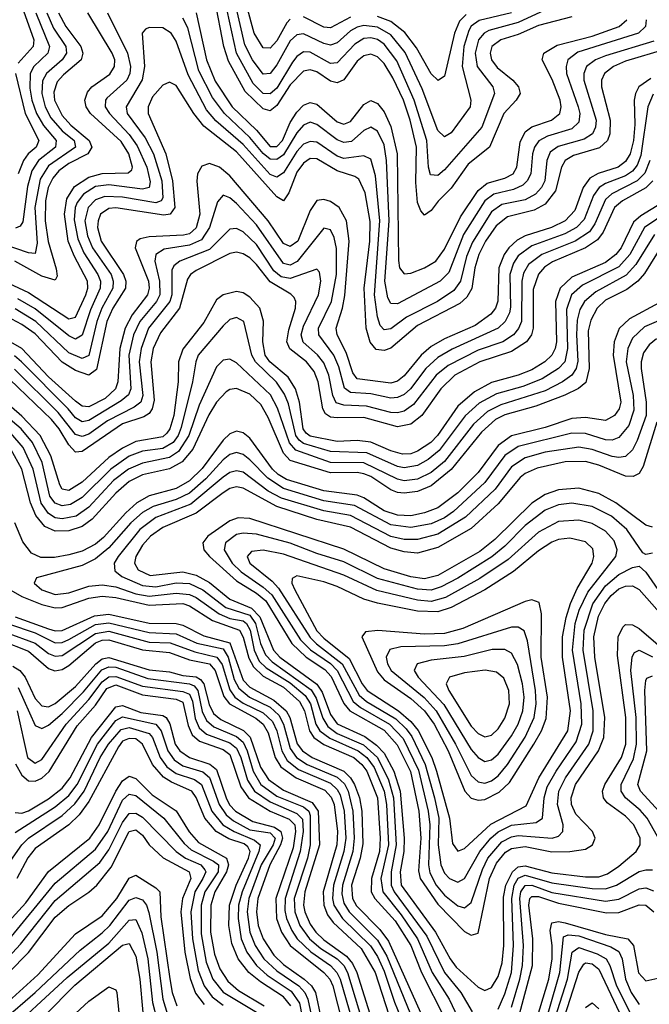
# Model space of a CAD drawing. Header units: inches. Extents: x 501365 to 657855, y 482276 to 547543.
# Tile 426 of 656: x 564884 to 566761, y 526035 to 528970. Entities that reach past the tile are written whole.
import ezdxf

# ---------------------------------------------------------------- set-up
doc = ezdxf.new("R2010")
doc.units = ezdxf.units.IN
doc.header["$MEASUREMENT"] = 0
doc.layers.add('A5562', color=7, linetype='Continuous')

msp = doc.modelspace()

# ---------------------------------------------------------------- linework, layer by layer
at = {"layer": 'A5562', "color": 5}
for points, elevation in [([(566530, 528978.8), (566430, 528952.2), (566370, 528925.6), (566317.5, 528910), (566291, 528890), (566286, 528870), (566290.1, 528850), (566307.3, 528827.3), (566354.1, 528790), (566370.8, 528770), (566375.6, 528750), (566363.8, 528730), (566326.6, 528690), (566284.3, 528590), (566220.9, 528539.1), (566170, 528468.1), (566130.9, 528429.1), (566110, 528400.9), (566090, 528387.7), (566079.7, 528399.7), (566070, 528425.1), (566064.7, 528484.7), (566066.4, 528590), (566047.7, 528670), (566028.2, 528730), (565996.3, 528796.3), (565970, 528838.9), (565950, 528858.9), (565930, 528867), (565910, 528862.5), (565890, 528846.4), (565850, 528791), (565830, 528781.3), (565810, 528786.8), (565770, 528814.1), (565750, 528820.9), (565730, 528816.3), (565690, 528776.1), (565650, 528714.4), (565630, 528698.6), (565610, 528704), (565555.8, 528755.8), (565506.2, 528846.2), (565492.6, 528890), (565465.8, 529030)], 3080), ([(566475.1, 529010), (566370, 528962), (566282.5, 528937.5), (566268.2, 528930), (566251, 528910), (566241.6, 528870), (566247.5, 528830), (566293.9, 528770), (566298.9, 528750), (566261.6, 528650), (566150, 528522.3), (566130, 528505.8), (566107.9, 528507.9), (566102.5, 528530), (566097.7, 528610), (566059.7, 528730), (566007.5, 528847.5), (565970, 528897.2), (565950, 528910.5), (565930, 528915.5), (565910, 528913.7), (565882.7, 528897.3), (565830, 528841.3), (565810, 528839.5), (565750, 528873.4), (565730, 528874), (565710, 528860.6), (565696.8, 528843.2), (565650, 528766), (565630, 528749.3), (565610, 528750), (565579.7, 528779.7), (565529.9, 528869.9), (565494.8, 529030)], 3060), ([(566350.1, 528990), (566252.9, 528967.1), (566230, 528950.5), (566222.1, 528937.9), (566207.4, 528890), (566202.5, 528830), (566228.1, 528730), (566226.3, 528710), (566170, 528632.7), (566150, 528620.8), (566130, 528639.4), (566083.4, 528763.4), (566032.4, 528872.4), (565990, 528924.8), (565950, 528947.8), (565910, 528952.2), (565890, 528948.1), (565870, 528937.2), (565830, 528901.2), (565810, 528893.9), (565790, 528898.8), (565730, 528928.2), (565710, 528925.3), (565690, 528907.3), (565650, 528835.5), (565630, 528809.1), (565610, 528807.7), (565577.5, 528850), (565555.2, 528895.2), (565523.7, 529030)], 3040), ([(564890.4, 529010), (564925.6, 528910), (564923.9, 528890), (564879.7, 528840.3)], 3020), ([(565690, 528971.7), (565679.6, 528960.4), (565650, 528907.1), (565630, 528885.4), (565610, 528886), (565582.6, 528930), (565561.3, 529010)], 3020), ([(564964.6, 528990), (564984.8, 528944.8), (565021, 528890), (565023, 528870), (565010.1, 528850), (564963.6, 528810), (564952.3, 528787.7), (564949.4, 528750), (564959.3, 528710), (564977, 528677), (565010, 528638.6), (565046.6, 528610), (565050.1, 528590), (564970, 528534.7), (564945, 528495), (564929.3, 528410), (564935.9, 528304.1), (564930, 528272.9), (564910, 528275.2), (564790, 528315.3)], 3060), ([(564850, 528184.8), (564910, 528156.7), (565030, 528078), (565050, 528083.6), (565081.3, 528150), (565086.8, 528170), (565086.2, 528190), (565045.8, 528265.8), (565028.2, 528310), (565016.9, 528390), (565024.3, 528435.7), (565047.5, 528472.5), (565090, 528500.6), (565130, 528511.9), (565206.9, 528513.1), (565217.9, 528522.1), (565219.9, 528530), (565209.6, 528570), (565186.7, 528606.7), (565095, 528690), (565081.7, 528710), (565077.9, 528730), (565085.9, 528754.1), (565098.6, 528770), (565152.8, 528807.2), (565166.8, 528830), (565167.4, 528850), (565159.8, 528870), (565086.5, 528990)], 3120), ([(564999.3, 528990), (565021.3, 528950), (565065.8, 528890), (565072, 528870), (565067, 528850), (565014.2, 528805.8), (564995.7, 528784.3), (564985.7, 528754.3), (564987.4, 528730), (565010, 528684.3), (565035.9, 528655.9), (565090.5, 528610), (565098.4, 528590), (565086.6, 528570), (565030, 528541.2), (565000.7, 528519.3), (564982.4, 528497.6), (564969.2, 528470), (564960.8, 528430), (564959.8, 528370), (564968.8, 528308.8), (564992.9, 528227.1), (564995.1, 528204.9), (564990, 528193.8), (564950, 528204.9), (564869.7, 528249.7)], 3080), ([(564932, 528990), (564972.8, 528890), (564968, 528870), (564925.9, 528830), (564914.6, 528810), (564913.9, 528766.1), (564920.2, 528730), (564933.9, 528690), (564954.9, 528654.9), (564993, 528610), (564990.6, 528590), (564939.6, 528550), (564920.2, 528519.8), (564907.3, 528472.7), (564892.9, 528367.1), (564885.7, 528354.3), (564871.4, 528348.6)], 3040), ([(565145.2, 528990), (565205.3, 528870), (565214.6, 528830), (565212.5, 528810), (565202.9, 528790), (565143.7, 528736.3), (565139.4, 528730), (565139.1, 528710), (565151.4, 528690), (565210, 528627.6), (565233.6, 528593.6), (565262.8, 528530), (565273.2, 528486.8), (565270, 528470), (565250, 528464.4), (565150, 528478.1), (565110, 528472.8), (565073.7, 528450), (565055.3, 528424.7), (565049.4, 528410), (565046.6, 528373.4), (565056.9, 528316.9), (565075, 528275), (565117.1, 528210), (565124.5, 528190), (565123.6, 528170), (565094.7, 528105.3), (565070, 528029.1), (565050, 528017.3), (565030, 528027.1), (564930, 528107.8), (564878, 528138)], 3140), ([(566751, 528970), (566748.8, 528950), (566728.6, 528930), (566547.3, 528872.7), (566517.6, 528850), (566512.3, 528830), (566513.8, 528810), (566548.4, 528710), (566553.1, 528690), (566550, 528664.7), (566530, 528644.4), (566456.8, 528623.2), (566431, 528609), (566418.1, 528590), (566412.8, 528570), (566406.9, 528510), (566396.7, 528490), (566383.3, 528476.7), (566356, 528464), (566296.8, 528450), (566270, 528429.9), (566207, 528330), (566163.2, 528216.8), (566137.3, 528190), (566010, 528123), (565990, 528124.3), (565980.7, 528140.7), (565972.1, 528190), (565985.5, 528370), (565976.8, 528550), (565970, 528596.8), (565950, 528638), (565930, 528649.9), (565910, 528639.7), (565872.8, 528607.2), (565850, 528603.4), (565830, 528611.5), (565770, 528658), (565750, 528664.6), (565730, 528655.7), (565710, 528632.7), (565670, 528567.6), (565650, 528553.2), (565630, 528553.9), (565610, 528571), (565570, 528619.1), (565494, 528690), (565458.3, 528738.3), (565417.5, 528817.5), (565385.3, 528945.3), (565370, 528974.5)], 3140), ([(565410.1, 528990), (565440.5, 528850), (565466.8, 528786.8), (565517.6, 528710), (565590, 528640.2), (565630, 528592.1), (565650, 528592.2), (565667.1, 528610), (565690, 528663.8), (565710, 528694.6), (565730, 528715.3), (565750, 528722.9), (565770, 528717.8), (565830, 528665.2), (565850, 528658.6), (565870, 528666.2), (565910, 528717), (565930, 528728.7), (565950, 528720.3), (565970, 528694.8), (565990, 528651.3), (566008.5, 528570), (566012.5, 528252.5), (566016, 528230), (566030, 528212.5), (566050, 528214.5), (566090.2, 528230), (566124.3, 528250), (566150, 528285.7), (566197.4, 528382.6), (566250, 528460.3), (566277.6, 528482.4), (566330, 528497.3), (566354.3, 528510), (566366.1, 528530), (566375.5, 528604.5), (566390, 528635.2), (566410, 528650.9), (566469.3, 528670.7), (566494.2, 528690), (566497.7, 528710), (566494.5, 528730), (566471.2, 528791.2), (566441.6, 528850), (566446.1, 528870), (566486.1, 528893.9), (566590, 528921.1), (566670.8, 528949.2), (566693.9, 528970)], 3120), ([(565870, 528977.4), (565810, 528945.8), (565790, 528947.4), (565730, 528978.9)], 3020), ([(566214.5, 528985.5), (566194.8, 528965.3), (566180.2, 528930), (566150, 528802), (566131.5, 528788.5), (566110, 528808.9), (566066.5, 528886.5), (566031.7, 528931.7), (565990, 528964.5), (565950, 528979.7)], 3020), ([(566773.8, 528906.2), (566630, 528862.5), (566600.1, 528850), (566573.6, 528830), (566565.4, 528810), (566565.4, 528790), (566601.9, 528670), (566600.3, 528650), (566591.3, 528630), (566566.5, 528613.5), (566488.5, 528591.5), (566465.4, 528574.6), (566455.2, 528550), (566448.8, 528490), (566438.7, 528470), (566420.8, 528450), (566390, 528433.2), (566321.1, 528418.9), (566290, 528397.3), (566233.1, 528306.9), (566215.6, 528264.4), (566197.3, 528190), (566177.4, 528162.6), (566129.2, 528130), (566036.4, 528083.6), (565990, 528048.7), (565970, 528045.2), (565958.7, 528058.7), (565950, 528084.4), (565941, 528150), (565957.2, 528370), (565944.1, 528504.1), (565930, 528553.9), (565910, 528563.7), (565850, 528556.1), (565830, 528563.4), (565770, 528604.5), (565750, 528607.3), (565730, 528598.5), (565710, 528576.6), (565670, 528513.1), (565650, 528500.1), (565630, 528508.3), (565550, 528597.9), (565468.1, 528668.1), (565440.9, 528700.9), (565385.6, 528805.6), (565350, 528906), (565335.5, 528930), (565310, 528945.4), (565270, 528946.5), (565258.4, 528941.6), (565248.9, 528930), (565255.7, 528830), (565248.9, 528791.1), (565201.6, 528710), (565203.7, 528690), (565257.8, 528617.8), (565283.1, 528570), (565307.4, 528490), (565310, 528439.3), (565305.2, 528430), (565290, 528424.5), (565190, 528441.1), (565137.2, 528442.8), (565110, 528433.1), (565088.1, 528410), (565078.4, 528370), (565085.8, 528325.8), (565100.9, 528290), (565156.1, 528210), (565162.9, 528190), (565161.5, 528170), (565128.6, 528110), (565113.3, 528070), (565090, 527968.6), (565070, 527960.1), (565030, 527976.9), (564931.7, 528070), (564870, 528107.6)], 3160), ([(566810, 528882), (566690, 528846), (566653.6, 528830), (566627.4, 528810), (566618.1, 528790), (566617.6, 528770), (566643.6, 528670), (566642.8, 528630), (566636, 528610), (566612.2, 528587.8), (566534.5, 528565.5), (566509.6, 528550.5), (566498.5, 528530), (566480.6, 528459.4), (566450, 528419.6), (566417.7, 528402.3), (566337.7, 528382.3), (566304.2, 528355.8), (566272.4, 528310), (566252, 528270), (566240.7, 528230), (566231.8, 528168.2), (566216.9, 528143.1), (566196.2, 528123.8), (566070, 528058.8), (565990, 527990.7), (565970, 527983.7), (565946.5, 527986.5), (565928.8, 528008.8), (565916.6, 528050), (565910.6, 528170), (565927.4, 528310), (565928.1, 528368.1), (565913.6, 528453.6), (565894.6, 528494.6), (565882.8, 528502.8), (565830, 528519.6), (565770, 528554.9), (565750, 528556.1), (565730, 528541.9), (565710, 528515.4), (565685.9, 528454.1), (565670, 528429.9), (565650, 528441.8), (565530, 528576.3), (565432.5, 528652.5), (565402.8, 528690), (565350, 528774), (565330, 528784.2), (565310, 528774.7), (565279.8, 528740.2), (565266.3, 528710), (565266.9, 528690), (565319.2, 528570), (565339.6, 528490), (565346.7, 528410), (565331.9, 528390), (565313.2, 528386.8), (565170, 528408.9), (565150, 528406.8), (565125, 528390), (565117.4, 528370), (565116.2, 528350), (565126.3, 528310), (565193.1, 528210), (565200.1, 528190), (565199.6, 528170), (565161.9, 528110), (565143.1, 528070), (565112.6, 527927.4), (565090, 527909.9), (565050, 527924.2), (565010, 527948.9), (564930, 528033.4), (564890, 528061.6), (564845.5, 528085.5)], 3180), ([(566764.9, 528795.1), (566729.4, 528770), (566718.9, 528750), (566715.8, 528730), (566717.3, 528657.3), (566713.1, 528610), (566703.1, 528570), (566690, 528547), (566668, 528530), (566608.4, 528511.6), (566582.8, 528497.2), (566563.6, 528470), (566538.7, 528401.3), (566510.1, 528370), (566469.4, 528350.6), (566390, 528325.6), (566366.9, 528313.1), (566341.6, 528290), (566328, 528270), (566312.3, 528230), (566309.3, 528130.7), (566301.9, 528110), (566288.2, 528091.8), (566241.9, 528058.1), (566150, 528018.3), (566110, 527995.9), (566080.2, 527970), (566030, 527907.9), (566010, 527892.1), (565990, 527886.7), (565890, 527899.8), (565876.9, 527916.9), (565857.4, 527977.4), (565830.2, 528030), (565827.3, 528050), (565846.2, 528110), (565852.5, 528147.5), (565865.9, 528310), (565858.3, 528370), (565836.4, 528410), (565810, 528428.3), (565790, 528434.4), (565770, 528431.2), (565750, 528401.5), (565712.8, 528310), (565690, 528293.6), (565670, 528303), (565624.3, 528370), (565510, 528504.3), (565479.7, 528530), (565450, 528541.7), (565426.4, 528533.6), (565414.1, 528510), (565411.7, 528488.3), (565420.3, 528390), (565410, 528349.1), (565390, 528331.9), (565372.5, 528327.5), (565270, 528322.5), (565243.4, 528316.6), (565231.7, 528308.3), (565228.3, 528290), (565267.4, 528190), (565269.9, 528170), (565265.1, 528150), (565218.6, 528090), (565198.1, 528050), (565182.2, 527990), (565176.5, 527890), (565169.1, 527870), (565138.9, 527841.1), (565090, 527816.2), (565070, 527818.3), (565050, 527832.6), (564970, 527905.3), (564890, 527989.8), (564830, 528024.2)], 3220), ([(564871.3, 528810), (564900.5, 528690), (564941.3, 528610), (564933.1, 528590), (564909.5, 528570), (564895.1, 528550), (564879.6, 528510)], 3020), ([(566772.5, 528747.5), (566756.6, 528710), (566735.2, 528564.8), (566724, 528536.1), (566710, 528518.7), (566690, 528504.6), (566630, 528481.8), (566610.6, 528469.4), (566594.2, 528445.8), (566565.9, 528374.1), (566543.2, 528350), (566508.9, 528331.1), (566410, 528295.4), (566370, 528266.2), (566356, 528244), (566345.1, 528210), (566347, 528113), (566343.7, 528096.3), (566330.6, 528070), (566310, 528049.9), (566172.5, 527987.5), (566130, 527963.2), (566094, 527930), (566048.4, 527870), (566030, 527853.1), (566010, 527843.4), (565990, 527841.8), (565930, 527854.5), (565870, 527858.6), (565851.6, 527871.6), (565834.8, 527934.8), (565820.4, 527970), (565775.4, 528030), (565774.9, 528050), (565813.7, 528130), (565827.9, 528210), (565827.8, 528287.8), (565821, 528321), (565810, 528343.7), (565790, 528348.7), (565711.2, 528248.8), (565690, 528238.1), (565670, 528242.8), (565590, 528358.4), (565530, 528421.9), (565510, 528439.1), (565490, 528447.1), (565473.1, 528426.9), (565449.4, 528350), (565426.2, 528313.8), (565390, 528298.3), (565314.4, 528285.6), (565289.6, 528270.4), (565286.6, 528250), (565300.7, 528190), (565301.9, 528150), (565292.1, 528130), (565241.6, 528070), (565223.3, 528030), (565209.1, 527970), (565214.8, 527870), (565208.5, 527851.5), (565186.6, 527833.4), (565090, 527775), (565070, 527771.3), (565050, 527782.8), (565028.1, 527810), (564889.7, 527950), (564868.1, 527968.1)], 3240), ([(566762.1, 528550), (566747.6, 528512.4), (566724.7, 528490), (566648.9, 528451.1), (566630, 528434.1), (566598.2, 528361.8), (566582, 528338), (566539.3, 528310), (566439.7, 528270), (566400.2, 528239.8), (566385.8, 528214.2), (566380.1, 528190), (566379.2, 528070), (566371.1, 528048.9), (566355.4, 528030), (566324.4, 528010), (566250, 527984.5), (566160.7, 527939.3), (566125.7, 527910), (566057.6, 527822.4), (566030, 527802.8), (566010, 527797.6), (565990, 527799.4), (565917.8, 527817.8), (565850, 527820.8), (565827.5, 527827.5), (565817.1, 527850), (565805, 527910), (565790, 527947.5), (565771.3, 527971.3), (565729, 528009), (565723.3, 528030), (565730, 528056.8), (565774.5, 528150), (565781.9, 528190), (565777.4, 528217.4), (565770, 528226.3), (565690, 528198.3), (565663.6, 528203.6), (565641.6, 528221.6), (565590, 528299.3), (565550, 528337.5), (565530, 528347.6), (565510, 528345.6), (565450, 528284.9), (565361, 528250), (565343.4, 528236.6), (565337.1, 528223), (565337, 528150), (565331.1, 528130), (565267.9, 528050), (565245.7, 527990), (565240, 527950), (565251.2, 527850), (565244.5, 527830), (565225.3, 527814.7), (565145.6, 527774.4), (565090, 527734.7), (565070, 527727.4), (565050, 527733), (564998.8, 527798.8), (564868.5, 527928.5)], 3260), ([(566771, 528490), (566750, 528469.2), (566680.2, 528430), (566656.5, 528410), (566623.3, 528336.7), (566606.5, 528313.5), (566570.4, 528289.6), (566472.1, 528247.9), (566448, 528232), (566430, 528211.5), (566414.5, 528165.5), (566414.7, 528050), (566409.1, 528030), (566394.9, 528010), (566350, 527980.4), (566254.9, 527950), (566181.3, 527910), (566139, 527870), (566082.8, 527790), (566050, 527764.5), (566010, 527756), (565910, 527783.6), (565830, 527782.6), (565810, 527785.3), (565794.9, 527794.9), (565787, 527810), (565773.8, 527890), (565761.1, 527921.1), (565738.6, 527950), (565688.7, 527988.7), (565680.4, 528010), (565685.7, 528045.7), (565705.6, 528110), (565707.1, 528130), (565701.8, 528141.8), (565692.1, 528152.1), (565630, 528188.9), (565590, 528239.8), (565570, 528259.8), (565550, 528272), (565530, 528276.5), (565510, 528272.8), (565410, 528222.3), (565393.4, 528210), (565383.9, 528196.1), (565360, 528110), (565303.5, 528036.5), (565281.6, 527990), (565274.4, 527950), (565284.4, 527835.6), (565279.1, 527810), (565270, 527796.1), (565253.5, 527786.5), (565190, 527765.4), (565070, 527682.6), (565050, 527680.7), (565030, 527702.7), (565001.3, 527750), (564978.3, 527778.3), (564830, 527920.7)], 3280), ([(566797.3, 528422.7), (566735.1, 528384.9), (566713.5, 528366.5), (566676.3, 528290), (566661, 528270), (566630, 528246.5), (566530, 528202.9), (566494.6, 528170), (566480.9, 528130), (566483.4, 528010), (566480, 527990), (566470.2, 527969.8), (566449.1, 527950), (566410, 527926.2), (566370, 527909.8), (566290, 527888.8), (566239.4, 527860.6), (566190, 527817.9), (566129.3, 527730), (566109.8, 527710), (566070, 527683.5), (566050, 527676.1), (566025.3, 527674.7), (565990, 527684.2), (565930, 527710.8), (565890, 527715.4), (565830, 527712.5), (565750, 527728.7), (565737.4, 527737.4), (565728.3, 527750), (565718, 527830), (565705.9, 527870), (565683.9, 527903.9), (565629.9, 527949.9), (565615.9, 527970), (565608.3, 528010), (565611, 528071), (565599.8, 528110), (565570, 528142.8), (565550, 528155.3), (565530, 528159.5), (565490.2, 528150), (565470, 528134.6), (565432.6, 528067.4), (565370, 527987.8), (565356.8, 527950), (565355.8, 527890), (565343.5, 527790), (565331.7, 527750), (565322.5, 527737.5), (565310, 527726.4), (565230, 527712.7), (565190, 527692.9), (565150, 527665), (565070, 527591), (565030, 527566.7), (565010, 527570.4), (565003, 527583), (564976.5, 527670), (564944.4, 527730), (564890, 527788), (564790, 527874.7)], 3320), ([(566819.8, 528400.2), (566746.6, 528350), (566702.4, 528270), (566670, 528233.4), (566561.5, 528178.5), (566528.8, 528150), (566513.6, 528106.4), (566516.5, 527990), (566508.3, 527950), (566490, 527929.7), (566440.8, 527899.2), (566383.1, 527876.9), (566305.1, 527854.9), (566253.4, 527826.6), (566211.4, 527788.6), (566134, 527686), (566101.1, 527658.9), (566070, 527641.3), (566030, 527634), (566010, 527638.4), (565918.6, 527678.6), (565810, 527682.5), (565730, 527706.7), (565716.4, 527716.4), (565706.5, 527730), (565684.7, 527824.7), (565673.5, 527853.5), (565649.2, 527889.2), (565586.5, 527950), (565576.2, 527970), (565551.7, 528070), (565530, 528082.6), (565510, 528076.2), (565490, 528057.5), (565416.2, 527970), (565408.4, 527950), (565398.8, 527890), (565365.6, 527754.4), (565355.9, 527730), (565341.1, 527710), (565310, 527691.5), (565250, 527683.4), (565210, 527668.3), (565155.8, 527630), (565070, 527545.4), (565035.4, 527524.6), (565010, 527521.2), (564990, 527528.2), (564973.5, 527550), (564950.8, 527650), (564922.2, 527710), (564888.4, 527750), (564770, 527850.1)], 3340), ([(566775.6, 528330), (566720.1, 528239.9), (566691.9, 528208.1), (566601.1, 528158.9), (566567.2, 528130), (566553.5, 528106.5), (566545.5, 528074.5), (566543.1, 528030), (566547.7, 527952.3), (566542.4, 527930), (566529.7, 527910.3), (566501.8, 527890), (566450, 527863.9), (566317.7, 527822.3), (566278, 527802), (566236.1, 527763.9), (566150, 527652.9), (566110, 527620.4), (566070, 527600.2), (566030, 527595.7), (566010, 527600.1), (565910, 527648.5), (565810, 527649.8), (565706.5, 527686.5), (565688.5, 527708.5), (565651.9, 527811.9), (565631.2, 527851.2), (565530, 527946.7), (565510, 527958), (565490, 527955.2), (565470, 527935), (565419, 527821), (565388, 527730), (565357, 527683), (565330, 527665.1), (565250, 527648.4), (565208, 527630), (565163.9, 527596.1), (565090, 527516.9), (565052, 527490), (565010, 527481.8), (564990, 527485.3), (564970, 527497.5), (564948.3, 527528.3), (564924.3, 527630), (564894.3, 527694.3), (564857.4, 527737.4)], 3360), ([(566799.8, 528300.1), (566746.6, 528213.4), (566726.7, 528190), (566693.9, 528166.1), (566630, 528134.2), (566604.8, 528110), (566585.9, 528074.1), (566577.9, 528042.1), (566581.1, 527930), (566571.7, 527888.3), (566549.7, 527870.3), (566508.9, 527851.1), (566421.9, 527818.1), (566330, 527792.2), (566302.4, 527777.6), (566260.1, 527739.9), (566170, 527628.7), (566110, 527580.2), (566070, 527563.8), (566030, 527558.7), (566010, 527560.8), (565990, 527568.4), (565930, 527608), (565910, 527616.2), (565890, 527620.1), (565810, 527619.4), (565690, 527655.5), (565670, 527677.8), (565624.4, 527784.4), (565602.4, 527822.4), (565570, 527853.9), (565530, 527870.6), (565510, 527867.1), (565499.7, 527860.3), (565470, 527829.5), (565447.5, 527792.5), (565399.8, 527690), (565368.1, 527651.9), (565330, 527630.8), (565250, 527612.8), (565210, 527593.3), (565170, 527558.4), (565099.4, 527480.6), (565070, 527459.6), (565030, 527446.6), (564990, 527445), (564958.8, 527458.8), (564932, 527492), (564915.8, 527530), (564890.3, 527630), (564857.4, 527690)], 3380), ([(566790, 528125.9), (566701.5, 528078.5), (566670.9, 528049.1), (566655.5, 528010), (566652.8, 527970), (566675.6, 527830), (566670.4, 527809.6), (566656.4, 527790), (566630, 527775.5), (566570, 527783.7), (566530, 527780.7), (566450, 527754.3), (566350, 527729), (566310, 527700.2), (566250, 527619.9), (566190, 527559), (566130, 527514.9), (566090, 527499.8), (566050, 527491), (566010, 527492.6), (565970, 527505.8), (565910, 527544.9), (565890, 527552.8), (565790, 527565), (565679.2, 527599.2), (565653.9, 527613.9), (565637.4, 527630), (565570, 527722.2), (565550, 527738.8), (565530, 527742.9), (565510, 527735.2), (565490, 527716.8), (565427.9, 527632.1), (565390, 527595.4), (565350, 527572.4), (565270, 527550.1), (565233.3, 527530), (565199.9, 527500.1), (565133.8, 527426.2), (565110, 527406.7), (565070, 527386), (565030, 527374.3), (564987.1, 527367.1), (564947.1, 527367.1), (564919.5, 527379.5), (564893.6, 527413.6), (564869.8, 527469.8)], 3420), ([(566815.8, 528084.2), (566745.7, 528054.3), (566710, 528020.1), (566696.7, 527990), (566691.5, 527950), (566712.7, 527850), (566714.5, 527805.5), (566699.9, 527760.1), (566670, 527724.1), (566650, 527716.3), (566630, 527717.9), (566570, 527736.2), (566530, 527737.6), (566370, 527697.5), (566330, 527670.7), (566270.2, 527589.8), (566176.6, 527503.4), (566150, 527485.4), (566110, 527466.9), (566050, 527455.7), (565990, 527463.8), (565881.6, 527521.6), (565790, 527535.8), (565670, 527572.1), (565623.6, 527603.6), (565570, 527658.3), (565550, 527673.6), (565530, 527679.8), (565510, 527674.2), (565490, 527658.1), (565438.9, 527601.1), (565390, 527558.7), (565350, 527539.6), (565281.5, 527518.5), (565250, 527501.1), (565214.8, 527470), (565150, 527395.6), (565110, 527362.8), (565070, 527343.2), (564934.3, 527305.7), (564927, 527290), (564950.1, 527270), (564990, 527256.4), (565030, 527261.2), (565090, 527280.8), (565130, 527284.8), (565170, 527278.9), (565230, 527258.7), (565270, 527251), (565350, 527260.6), (565390, 527256.8), (565410, 527247.3), (565478.4, 527198.4), (565510, 527185.2), (565550, 527178.2), (565560.2, 527170), (565570.6, 527150), (565582.4, 527090), (565597.9, 527057.9), (565618, 527038), (565690, 526993.2), (565735, 526955), (565750.4, 526930), (565766.8, 526870), (565778.5, 526850), (565807.8, 526827.8), (565892.5, 526790), (565918.2, 526770), (565940.5, 526740.5), (565970.3, 526670.3), (565977.5, 526630), (565982.7, 526510), (565960.7, 526410), (565966.2, 526370), (566021.3, 526301.3), (566069.9, 526230), (566113.6, 526130), (566163.6, 526050), (566223.5, 525923.5)], 3440), ([(566781.7, 528018.3), (566759.8, 528000.2), (566743.6, 527976.4), (566736, 527950), (566735.9, 527930), (566751.5, 527830), (566751.1, 527790), (566724.3, 527715.7), (566710, 527688), (566690, 527668), (566670, 527664.5), (566650, 527667.6), (566590, 527688.6), (566550, 527695.5), (566450, 527680.5), (566390, 527663.7), (566350, 527637), (566300.9, 527570), (566213.1, 527486.9), (566130, 527436.4), (566070, 527420), (566030, 527420.1), (565990, 527429.5), (565870, 527491.8), (565790, 527505.6), (565664, 527544), (565624.4, 527564.4), (565550, 527620.7), (565530, 527625.2), (565510, 527619.6), (565490, 527606.1), (565394.2, 527525.8), (565290, 527485.5), (565242.1, 527450), (565177.6, 527370), (565165.4, 527350), (565167.2, 527327.2), (565187.8, 527310), (565250, 527282.8), (565290, 527279.7), (565350, 527291.4), (565390, 527289.5), (565430, 527270.2), (565497.8, 527217.8), (565570, 527194.7), (565586.5, 527170), (565601.8, 527110), (565616.6, 527076.6), (565636.1, 527056.1), (565752.2, 526972.2), (565767.5, 526947.5), (565787.3, 526887.3), (565802.7, 526862.7), (565830, 526842.1), (565908.2, 526808.2), (565950.6, 526770), (565983.6, 526703.6), (565998, 526650), (566006.1, 526510), (565990.7, 526430), (565991.2, 526390), (565999.9, 526370), (566097.4, 526237.4), (566150, 526129.5), (566198.3, 526070), (566232.3, 526012.3)], 3460), ([(566783.1, 527770), (566742.5, 527637.5), (566730, 527616.7), (566712.3, 527607.7), (566690, 527609.4), (566610, 527642), (566570, 527653), (566510, 527651.8), (566426.5, 527633.5), (566390, 527616.8), (566375.3, 527604.7), (566310, 527526.7), (566230, 527453.6), (566130, 527396.6), (566070, 527379.5), (566030, 527383.4), (565990, 527395), (565870, 527457), (565770, 527479.6), (565650, 527518.7), (565550, 527573.8), (565530, 527577.3), (565510, 527572.3), (565490, 527559.2), (565410, 527498.4), (565310, 527455.7), (565273.3, 527430), (565250, 527403.4), (565229.8, 527370), (565226.4, 527350), (565236.7, 527330), (565273.2, 527313.2), (565370, 527323.6), (565410, 527314.5), (565450, 527292.2), (565510, 527242.2), (565575.2, 527215.2), (565599.2, 527190), (565640.1, 527090), (565659.6, 527070), (565769.5, 526989.5), (565785, 526965), (565810, 526898.3), (565830, 526871), (565912.9, 526832.9), (565947.4, 526807.4), (565970, 526783), (565998.9, 526730), (566017.6, 526670), (566029.7, 526530), (566028.4, 526490), (566017.8, 526430), (566021.3, 526390), (566123.1, 526250), (566166.6, 526170), (566185.2, 526145.2), (566250, 526085.5), (566270, 526076.2), (566290, 526085), (566310, 526117.3), (566321.8, 526158.2), (566326.7, 526210), (566326.2, 526353.8), (566332.7, 526390), (566352.6, 526430), (566370, 526444.1), (566390, 526447.3), (566470, 526426.5), (566570, 526414.6), (566610, 526414.7), (566636.3, 526423.7), (566670, 526446.9), (566721.4, 526490), (566733.1, 526510), (566733.2, 526530), (566714.5, 526570), (566690, 526595.8), (566635.3, 526635.3), (566623.6, 526650), (566621.3, 526670), (566627.6, 526690), (566678, 526770), (566690.1, 526810), (566690.7, 526890), (566665.8, 527074.2), (566667.9, 527130), (566681.2, 527158.8), (566690, 527167.3), (566710, 527166.3), (566730, 527155.1), (566922.5, 526990)], 3480), ([(566770, 527457.1), (566750, 527463), (566660.3, 527530), (566610, 527557.6), (566550, 527572.9), (566490, 527568.4), (566450, 527554.6), (566410, 527528.9), (566300.1, 527419.9), (566255, 527385), (566130, 527313.2), (566090, 527303.5), (566050, 527309.5), (565970, 527333), (565850, 527391.8), (565570, 527482.5), (565535.5, 527484.5), (565510, 527475.7), (565445.1, 527430), (565429.7, 527410), (565432.8, 527390), (565449.7, 527370), (565530, 527296.8), (565590, 527260.3), (565617.7, 527237.7), (565694.9, 527110), (565738.1, 527070), (565793, 527033), (565812.4, 527012.4), (565850, 526931.4), (565867.6, 526910), (565970, 526851.7), (566008.7, 526808.7), (566048.9, 526728.9), (566074, 526610), (566079.7, 526530), (566072.4, 526432.4), (566077.4, 526410), (566130, 526333.3), (566210, 526251.5), (566230, 526240.5), (566250, 526247.2), (566283.8, 526410), (566304.6, 526455.4), (566331.8, 526488.2), (566350, 526499.6), (566390, 526505), (566470, 526489.7), (566523.7, 526490), (566570, 526497.2), (566591.2, 526510), (566598.7, 526530), (566590.7, 526550), (566541.9, 526601.9), (566528.7, 526630), (566527.3, 526650), (566540.1, 526690), (566609.2, 526790), (566625, 526830), (566627.9, 526890), (566598.5, 527070), (566595.5, 527130), (566608.6, 527191.4), (566628, 527230), (566646.5, 527253.5), (566670, 527273.6), (566690, 527281.7), (566710, 527281.9), (566730, 527270.9), (566806.1, 527186.1)], 3520), ([(566770, 527380.1), (566750, 527375.5), (566741, 527381), (566693.9, 527450), (566647.4, 527490), (566590, 527519.1), (566530, 527528.5), (566490, 527523.6), (566450, 527507.5), (566390, 527461.7), (566330, 527400.1), (566291.3, 527368.7), (566190, 527305.5), (566140.4, 527279.6), (566110, 527269.8), (566070, 527272.1), (565950, 527304.2), (565850, 527353.8), (565770, 527378.4), (565690, 527409.8), (565590, 527435.9), (565550, 527439.5), (565530, 527434.9), (565497.1, 527410), (565493.1, 527390), (565517.1, 527350), (565543.5, 527323.5), (565610, 527278.5), (565635.3, 527255.3), (565721.2, 527121.2), (565751, 527091), (565810, 527050.5), (565829.8, 527029.8), (565877.5, 526937.5), (565899.4, 526919.4), (565986.3, 526870), (566026.7, 526826.7), (566072.5, 526732.5), (566101, 526610), (566105.9, 526570), (566101.9, 526450), (566106.2, 526426.2), (566124.8, 526390), (566150, 526360.2), (566190, 526328.6), (566210, 526322.4), (566230, 526338.5), (566263.3, 526436.7), (566279, 526470), (566321.2, 526518.8), (566350, 526534.3), (566370, 526537.9), (566470.5, 526529.5), (566490, 526536), (566503.1, 526550), (566504.2, 526570), (566487, 526630), (566490.6, 526670), (566510.4, 526710), (566579.9, 526810), (566593.2, 526850), (566593.4, 526910), (566563.2, 527090), (566566.4, 527150), (566591.9, 527228.1), (566630, 527282.2), (566670, 527315.8), (566710, 527336.6), (566730, 527340.5), (566750, 527322.7), (566814.6, 527230)], 3540), ([(564830, 527285.6), (564890, 527250.7), (564950, 527226.1), (564990, 527216.8), (565010, 527217.9), (565090, 527245.1), (565130, 527251.6), (565170, 527247.9), (565270, 527224.1), (565370, 527229.2), (565390, 527223.1), (565459, 527179), (565539.1, 527150), (565549.5, 527129.5), (565566.8, 527066.8), (565580.5, 527040.5), (565610, 527013.1), (565670, 526980.2), (565717.9, 526937.9), (565732.8, 526910), (565747.7, 526850), (565761, 526830), (565790, 526809), (565879.4, 526770), (565903.6, 526750), (565918.4, 526730), (565950.2, 526650), (565958.7, 526530), (565956, 526490), (565932.2, 526410), (565931.9, 526370), (565942.5, 526350), (566003.4, 526283.4), (566049.9, 526210), (566081.9, 526130), (566152, 525990)], 3420), ([(564870, 527189.4), (564970, 527153.8), (564990, 527148), (565010, 527149), (565107.3, 527192.7), (565150, 527197.7), (565270, 527171.2), (565350.2, 527170.2), (565370, 527164.8), (565432.7, 527132.7), (565510, 527112), (565550, 527001), (565570, 526980.3), (565641.6, 526941.6), (565677.8, 526910), (565689.4, 526889.4), (565711.3, 526811.3), (565726.5, 526790), (565755.7, 526770), (565849.6, 526730), (565870.1, 526710.1), (565881.5, 526690), (565896.4, 526650), (565904.1, 526610), (565907.1, 526512.9), (565898.8, 526470), (565873, 526390), (565875.9, 526350), (565888, 526328), (565957.7, 526257.7), (565983.4, 526223.4), (566079, 526010)], 3380), ([(564850, 527169.1), (564930, 527142.4), (564990, 527112.4), (565010, 527113.7), (565030, 527122.6), (565110, 527166.8), (565150, 527172.3), (565270, 527143), (565350, 527139.3), (565411.6, 527111.6), (565490, 527094.5), (565505.3, 527070), (565523.1, 527003.1), (565536.7, 526976.7), (565569, 526950), (565630, 526920.5), (565656.3, 526896.3), (565670.2, 526870), (565690, 526797.1), (565709.3, 526770), (565740.3, 526750), (565830, 526712.3), (565851.5, 526691.5), (565862.9, 526670), (565877.3, 526610), (565881.1, 526530), (565876.7, 526490), (565846, 526390), (565844.5, 526364.5), (565850, 526336), (565866.2, 526310), (565950, 526225.6), (565978.1, 526178.1), (566079.1, 525930)], 3360), ([(564830, 527119.1), (564910, 527087.9), (564970, 527035.3), (564988.6, 527028.6), (565010, 527032.6), (565030, 527045.1), (565110, 527112.1), (565130, 527120.1), (565150, 527121.3), (565250, 527091), (565330, 527083.5), (565390, 527062.1), (565450, 527049.5), (565466.3, 527030), (565492.4, 526952.4), (565509.1, 526930), (565587.5, 526887.5), (565610, 526869.6), (565624, 526844), (565645, 526770), (565662.5, 526742.5), (565707.9, 526710), (565793.4, 526673.4), (565812.6, 526652.6), (565821.5, 526630), (565830.8, 526550), (565829.3, 526510), (565788.3, 526370), (565789.9, 526330), (565801.7, 526301.7), (565818.1, 526278.1), (565901.2, 526201.2), (565943.8, 526130), (565983.8, 526003.7)], 3320), ([(564843.3, 527143.3), (564930, 527111.5), (564970, 527080.7), (564990, 527072.3), (565010, 527074.1), (565110, 527140), (565150, 527147), (565270, 527114.4), (565332.5, 527112.5), (565405.4, 527085.4), (565471.7, 527070), (565487.4, 527047.4), (565510, 526972.3), (565525.2, 526950), (565550, 526932), (565610, 526903.7), (565637.5, 526877.5), (565649.8, 526850), (565664.8, 526790), (565681.4, 526761.4), (565714.9, 526734.9), (565810, 526694.4), (565830, 526675.4), (565839.1, 526659.1), (565851.1, 526610), (565855.5, 526530), (565850.2, 526490), (565819.2, 526390), (565816, 526350), (565820.3, 526330), (565846.2, 526290), (565929.1, 526209.1), (565950, 526177.2), (565970, 526133.6), (566000.7, 526040.7), (566054.8, 525910)], 3340), ([(566802.8, 526502.8), (566754.4, 526590), (566733.5, 526613.5), (566689.6, 526650), (566676.4, 526670), (566676.3, 526690), (566713.9, 526766.1), (566722.8, 526810), (566721.2, 526890), (566705.8, 527030), (566709.5, 527070.5), (566716.7, 527083.3), (566730, 527090.9), (566770, 527070.8)], 3460), ([(564863.1, 527043.1), (564884.7, 527030), (564899.9, 527010), (564930, 526946.7), (564950, 526924), (564970, 526921.5), (564990, 526931), (565050, 526981.8), (565110.4, 527050), (565130, 527064.4), (565150, 527068.7), (565270, 527031.5), (565330, 527026), (565370, 527015.2), (565410, 527010.5), (565422.5, 527002.5), (565433, 526990), (565448.3, 526928.3), (565461.3, 526901.3), (565483.3, 526883.3), (565550.7, 526850.7), (565571.3, 526831.3), (565602, 526742), (565625, 526705), (565670, 526673.1), (565756, 526636), (565773, 526610), (565777.6, 526510), (565734.2, 526370), (565729.9, 526330), (565733.8, 526310), (565750, 526273.4), (565766.3, 526250), (565790, 526226.8), (565858.1, 526178.1), (565876, 526156), (565888.8, 526130), (565970, 525870.1)], 3280), ([(564879.2, 526979.2), (564930, 526866.3), (564950, 526856.6), (564970, 526866.5), (565010, 526902), (565074.1, 526965.9), (565128.5, 527031.5), (565150, 527040.8), (565170, 527039.3), (565265.9, 527005.9), (565390, 526989.9), (565404, 526984), (565414.8, 526970), (565427.9, 526907.9), (565440.5, 526880.5), (565462.2, 526862.2), (565530, 526833.1), (565550, 526815.7), (565562.1, 526790), (565579.4, 526730), (565602.2, 526690), (565650, 526655.5), (565730, 526623.2), (565745.5, 526610), (565750, 526597.5), (565750, 526510), (565741.5, 526470), (565702.4, 526350), (565703.7, 526310), (565718.8, 526270), (565747.7, 526230), (565781.2, 526201.2), (565830, 526169.9), (565850.3, 526150), (565860.8, 526130), (565939.4, 525870)], 3260), ([(564876.7, 526910), (564906.8, 526770), (564930, 526753.2), (564950, 526764.3), (565022.7, 526870), (565090, 526943.3), (565130, 526996.2), (565150, 527010.6), (565170, 527012.3), (565250, 526983.6), (565370, 526967.7), (565390, 526959), (565398.6, 526938.6), (565406.8, 526886.8), (565418.9, 526858.9), (565440.3, 526840.3), (565510, 526814.4), (565530, 526798.6), (565543, 526770), (565562.8, 526702.8), (565583.9, 526670), (565630, 526638), (565710, 526603.5), (565727.1, 526587.1), (565728.6, 526550), (565720.2, 526490), (565674.9, 526350), (565674.1, 526314.1), (565679.4, 526290), (565694.6, 526254.6), (565711.3, 526230), (565751.6, 526191.6), (565810.7, 526150), (565829.5, 526130), (565839.3, 526110), (565909, 525870)], 3240), ([(566789.7, 526609.7), (566734.6, 526670), (566726.8, 526690), (566752.8, 526790), (566747.3, 526970), (566750, 526999.7), (566753.3, 527006.7), (566770, 527014.2)], 3440), ([(564871.3, 526751.3), (564890, 526717.5), (564910, 526700.7), (564930, 526700.4), (564950, 526709.2), (564971.7, 526728.3), (565055.5, 526864.5), (565110, 526926.8), (565143.8, 526976.2), (565170, 526986.9), (565250, 526957.7), (565350, 526944.2), (565370, 526935.4), (565385.9, 526865.9), (565398.2, 526838.2), (565419.5, 526819.5), (565490, 526794.4), (565510, 526779.6), (565542.9, 526682.9), (565565.4, 526650), (565630, 526610.2), (565687.1, 526587.1), (565703.5, 526570), (565706, 526550), (565698.5, 526501.5), (565647.3, 526350), (565649.4, 526290), (565664.2, 526250), (565690.3, 526210.3), (565790, 526129.8), (565808.1, 526110), (565817.5, 526090), (565858.1, 525930)], 3220), ([(564870, 526606.5), (564890, 526604.9), (564910, 526611.8), (564970, 526646.8), (565010, 526678.6), (565034.6, 526710), (565097.4, 526830), (565170, 526921.3), (565190, 526925.2), (565245.1, 526905.1), (565310, 526895.3), (565320.1, 526890), (565331.3, 526871.3), (565347.5, 526810), (565360.7, 526790), (565390, 526770), (565450.9, 526750.9), (565470, 526734.3), (565499.2, 526650), (565509.6, 526629.6), (565527.4, 526610), (565579.2, 526579.2), (565643, 526563), (565662.6, 526550), (565667.4, 526530), (565661.7, 526510), (565629.5, 526450), (565593.3, 526350), (565589.3, 526310), (565595, 526270), (565609.6, 526229.6), (565641, 526181), (565670, 526153.7), (565732.2, 526110), (565753.3, 526090), (565765.1, 526070), (565782.7, 525990)], 3180), ([(564870, 526546.6), (564990, 526623.3), (565030, 526656.9), (565055.2, 526690), (565115.5, 526810), (565170, 526880.6), (565190, 526892.1), (565290.1, 526870), (565306, 526850), (565325, 526790), (565343.8, 526763.8), (565370, 526745.9), (565430, 526728.1), (565450, 526710.8), (565478.1, 526630), (565499.1, 526599.1), (565521.3, 526581.3), (565570, 526554.8), (565630, 526546.1), (565645.4, 526530), (565639.4, 526510), (565603.7, 526450), (565567.3, 526350), (565561.8, 526310), (565569.9, 526250), (565585.8, 526210), (565612, 526170), (565650, 526134.4), (565715.7, 526090), (565733.3, 526070), (565743.1, 526050), (565761.1, 525961.1)], 3160), ([(564850, 526453.3), (564890, 526510), (564909.6, 526530.4), (565010, 526597.6), (565047.9, 526632.1), (565075.6, 526670), (565124.1, 526770), (565148.8, 526810), (565185.8, 526854.2), (565210, 526859.7), (565270, 526841.8), (565279.9, 526830), (565302.5, 526770), (565322.8, 526742.8), (565350, 526722.9), (565405.1, 526705.1), (565425.3, 526690), (565456.9, 526610), (565489.6, 526570), (565523, 526550), (565584.1, 526524.1), (565600.3, 526510), (565596.4, 526490), (565547.3, 526370), (565536.5, 526330), (565534.6, 526290), (565543.6, 526230), (565560.5, 526190), (565589.8, 526150), (565621.5, 526121.5), (565693.4, 526073.4), (565718.3, 526038.3), (565740.7, 525920.7)], 3140), ([(565692.2, 526030), (565670, 526057.4), (565601.5, 526101.5), (565566.8, 526130), (565535.3, 526170), (565516, 526216), (565507.6, 526270), (565509.1, 526330), (565528.6, 526390), (565565.4, 526470), (565570.5, 526490), (565563.9, 526503.9), (565553.2, 526513.2), (565507.7, 526527.7), (565469.6, 526550), (565435.5, 526590), (565410, 526651.5), (565397.1, 526670), (565336.5, 526696.5), (565312.3, 526712.3), (565279.9, 526750), (565250.3, 526810.3), (565230, 526825.9), (565210, 526826.8), (565190, 526819.1), (565177.9, 526802.1), (565090, 526639.1), (565060.9, 526599.1), (565030, 526569.8), (564930, 526499.5), (564908.5, 526471.5), (564874.9, 526410)], 3120), ([(564850, 526280.2), (564902.5, 526337.5), (564970, 526430.6), (565092.9, 526530), (565121.2, 526570), (565170.1, 526669.9), (565190, 526700.5), (565210, 526714.7), (565230, 526708), (565278.8, 526658.8), (565350, 526611.6), (565388.5, 526548.5), (565417.2, 526517.2), (565499.9, 526470), (565506, 526450), (565499.9, 526430), (565465.3, 526370), (565453.1, 526330), (565452.5, 526250), (565464, 526184), (565480.1, 526140.1), (565504.1, 526104.1), (565536.2, 526076.2), (565612.9, 526030)], 3080), ([(564850, 526225.6), (564990, 526396), (565110, 526497.1), (565146.1, 526550), (565190, 526643.7), (565210, 526661), (565230, 526657.4), (565313.2, 526590), (565374.2, 526514.2), (565395.2, 526495.2), (565461.7, 526461.7), (565476.3, 526450), (565475.6, 526430), (565435.7, 526370), (565424.5, 526330), (565425.2, 526245.2), (565439.9, 526159.9), (565459.6, 526110), (565490, 526071), (565590, 526010.9)], 3060), ([(564850, 526175.2), (564886.4, 526213.6), (564990, 526344.6), (565122.5, 526457.5), (565150, 526494.8), (565190, 526576.3), (565210, 526603.3), (565230, 526604.7), (565250, 526592.3), (565350.3, 526490), (565377.9, 526470), (565423.8, 526450), (565435.5, 526435.5), (565438.2, 526430), (565430.1, 526410.1), (565405.8, 526370), (565393.5, 526310), (565398.6, 526230), (565415.8, 526135.8), (565433.6, 526090), (565457.1, 526057.1), (565490, 526032.2)], 3040), ([(564850, 526128.9), (564910, 526189.5), (564990, 526294.8), (565030, 526329.6), (565090, 526369), (565113.9, 526390), (565156, 526444), (565210, 526550.1), (565230, 526555), (565250, 526539.2), (565270, 526510.4), (565311.7, 526471.7), (565389.2, 526429.2), (565393.6, 526410), (565369.2, 526350), (565364.3, 526310), (565376, 526190), (565391.5, 526111.5), (565407.9, 526067.9), (565434, 526034)], 3020), ([(564850, 526042.9), (564937.8, 526122.2), (565050, 526244.4), (565130, 526298.6), (565173.4, 526350), (565210, 526410.7), (565230, 526419.4), (565290, 526382), (565302, 526370), (565305, 526295), (565330.9, 526110.9), (565338.2, 526070), (565351.8, 526030)], 2980), ([(566310, 526020.5), (566330, 526065.7), (566349.3, 526130), (566356, 526210), (566350.7, 526350), (566358, 526390), (566370, 526410.8), (566390, 526419.3), (566470, 526396.6), (566590, 526380), (566630, 526378.7), (566662.8, 526390), (566730, 526430.3), (566750, 526435.9), (566770, 526435.4)], 3460), ([(566350, 526026.1), (566374.9, 526110), (566382.6, 526150), (566385.5, 526210), (566374.5, 526350), (566378, 526370), (566390, 526388.5), (566410, 526389.9), (566470, 526368.3), (566630, 526341.9), (566670, 526348.2), (566730, 526379.3), (566750, 526381.9), (566773.2, 526373.2)], 3440), ([(564833.2, 525986.8), (564930, 526069.4), (565063.8, 526196.2), (565130, 526247.3), (565152.6, 526270), (565210, 526345.5), (565230, 526353.2), (565250, 526346.1), (565261.6, 526330), (565268.5, 526308.5), (565292.4, 526190), (565310.4, 526050.4), (565324.8, 526004.8)], 2960), ([(566369.2, 525990.8), (566412, 526150), (566413.8, 526230), (566401, 526330), (566404.7, 526350), (566410, 526355.6), (566430, 526355.8), (566490, 526336.7), (566632.5, 526307.5), (566670, 526308.6), (566730, 526331), (566750, 526330.6), (566774.5, 526310)], 3420), ([(564830, 525933.7), (565025.5, 526114.5), (565150, 526217.3), (565210, 526285.9), (565230, 526287.4), (565248.1, 526248.1), (565265.4, 526170), (565280, 526040), (565292.2, 525990)], 2940), ([(566400.5, 525910), (566460.9, 526110), (566470.6, 526170), (566471.1, 526210), (566464.9, 526255.1), (566470, 526277.4), (566490, 526281.2), (566510, 526277.2), (566630, 526243), (566696.8, 526230), (566713, 526210), (566728.1, 526128.1), (566750, 526104.9), (566803.7, 526116.3)], 3380), ([(566426.3, 525893.7), (566493.7, 526130), (566504.4, 526235.6), (566518.2, 526241.8), (566550, 526238.4), (566646.2, 526206.2), (566670, 526192.3), (566679.2, 526170), (566690, 526110), (566706.8, 526070), (566730, 526033.9)], 3360), ([(564870, 525912.1), (565048.5, 526091.5), (565190, 526211.1), (565210, 526215.6), (565230, 526178), (565242, 526110), (565251.1, 526010)], 2920), ([(566471.7, 525970), (566516.7, 526110), (566530.9, 526190), (566550, 526204.4), (566605.5, 526185.5), (566632.2, 526170), (566643.3, 526150), (566662.4, 526090), (566710, 525994.9)], 3340), ([(566498.3, 525970), (566550, 526130.6), (566565.4, 526154.6), (566570, 526157.9), (566590, 526155.2), (566610, 526139.1), (566690, 525971.8)], 3320), ([(565050, 526007), (565090, 526043.9), (565150, 526086.6), (565170, 526078), (565173.7, 526070), (565183.2, 525970)], 2880), ([(566570, 526024.7), (566590, 526038.6), (566610, 526021.5)], 3280)]:
    msp.add_lwpolyline(points, dxfattribs=dict(at, elevation=elevation))
for points, elevation in [([(566550, 527478.2), (566490, 527474.5), (566430, 527442.7), (566339.4, 527360.6), (566255.7, 527304.3), (566152.7, 527247.3), (566110, 527235.7), (566070, 527239.4), (565948.4, 527268.4), (565850, 527314.2), (565670, 527376.6), (565610, 527388.4), (565575, 527385), (565562.3, 527370), (565569.4, 527350), (565636.3, 527296.3), (565655.5, 527275.5), (565750, 527128.5), (565768.9, 527108.9), (565845.2, 527050), (565896, 526956), (565917.8, 526937.8), (566005.4, 526885.4), (566036.1, 526856.1), (566052.6, 526832.6), (566092.8, 526750), (566120.4, 526650), (566133.1, 526590), (566131.2, 526510), (566139.1, 526450), (566150, 526426), (566165.1, 526410), (566190, 526398.9), (566210, 526410.1), (566255.3, 526490), (566288.1, 526530), (566310, 526549.3), (566350, 526569), (566422.9, 526577.1), (566442.6, 526590), (566446.8, 526650), (566456.5, 526683.5), (566482.7, 526730), (566542.4, 526817.6), (566559.6, 526870), (566557.8, 526930), (566531.7, 527090), (566539.7, 527170), (566551.6, 527210), (566577, 527263), (566660.5, 527370), (566664.3, 527390), (566656.1, 527416.1), (566630, 527445.3), (566590, 527468.5)], 3560), ([(566524, 527424), (566490, 527420.2), (566470, 527412.8), (566430, 527387), (566355.5, 527324.5), (566270.1, 527270), (566170, 527218), (566130, 527205.2), (566070, 527206.7), (565950, 527230.3), (565910, 527242.7), (565830, 527280.6), (565790, 527294.3), (565710, 527311.9), (565695.6, 527304.4), (565694.9, 527290), (565703.6, 527270), (565770, 527148.2), (565790, 527125.9), (565865.6, 527065.6), (565904.9, 526990), (565919.7, 526970), (566013.2, 526910), (566050, 526877.7), (566071.1, 526851.1), (566112, 526770), (566126, 526730), (566165, 526590), (566173.7, 526513.7), (566190, 526491.5), (566210, 526499.6), (566288, 526572), (566393.5, 526626.5), (566431.1, 526710), (566517.2, 526850), (566525.5, 526910), (566501.7, 527070), (566502.1, 527130), (566512.3, 527187.7), (566525.9, 527230), (566545.8, 527274.2), (566589.9, 527350), (566595.6, 527370), (566592.1, 527392.1), (566570, 527413.6)], 3580), ([(566410, 527240.3), (566390, 527235.6), (566204.6, 527155.4), (566150, 527140.1), (566090, 527138.2), (565951.4, 527148.6), (565914.6, 527145.4), (565903.9, 527130), (565950, 527025.9), (565970, 527002.4), (566050, 526946.6), (566090.6, 526910), (566119.3, 526870), (566161.1, 526790), (566210.2, 526670.2), (566230, 526648.9), (566250, 526643.5), (566270, 526645.7), (566313.3, 526666.7), (566343.7, 526696.3), (566416.8, 526810), (566439.1, 526850), (566452.9, 526887.1), (566456.6, 526950), (566438, 527070), (566438.7, 527198.7), (566432.7, 527232.7)], 3620), ([(566370, 527159.5), (566350, 527159.5), (566190, 527109.6), (566150, 527103.7), (566020, 527100), (565987.6, 527092.4), (565976.1, 527070), (565980.5, 527050), (565991.3, 527030), (566089.4, 526949.4), (566125.2, 526910), (566183, 526810), (566230, 526716.6), (566250, 526697.8), (566270, 526694.3), (566290, 526701.1), (566310, 526715.7), (566337.4, 526750), (566390, 526830.8), (566417.1, 526890), (566423.1, 526930), (566421.1, 526970), (566397.9, 527117.9), (566387.6, 527147.6)], 3640), ([(566292.3, 527092.3), (566208.2, 527071.8), (566110, 527060.2), (566068.8, 527050), (566059.4, 527030), (566071.4, 527010), (566148, 526928), (566230, 526794.2), (566250, 526770.1), (566270, 526758.6), (566290, 526763.2), (566310, 526780.6), (566350, 526835.4), (566370, 526870), (566383.7, 526910), (566387.4, 526950), (566382.3, 526990), (566367.4, 527047.4), (566350, 527081.4), (566330, 527092.3)], 3660), ([(566271.2, 527031.2), (566210, 527022.5), (566165, 527010), (566154.9, 526990), (566162.9, 526970), (566230, 526863.4), (566250, 526841.8), (566270, 526831.7), (566290, 526836.9), (566310, 526856), (566330, 526887.5), (566343.6, 526930), (566342.3, 526970), (566326.9, 527006.9), (566305.2, 527025.2)], 3680)]:
    msp.add_lwpolyline(points, close=True, dxfattribs=dict(at, elevation=elevation))

doc.saveas('drawing.dxf')
